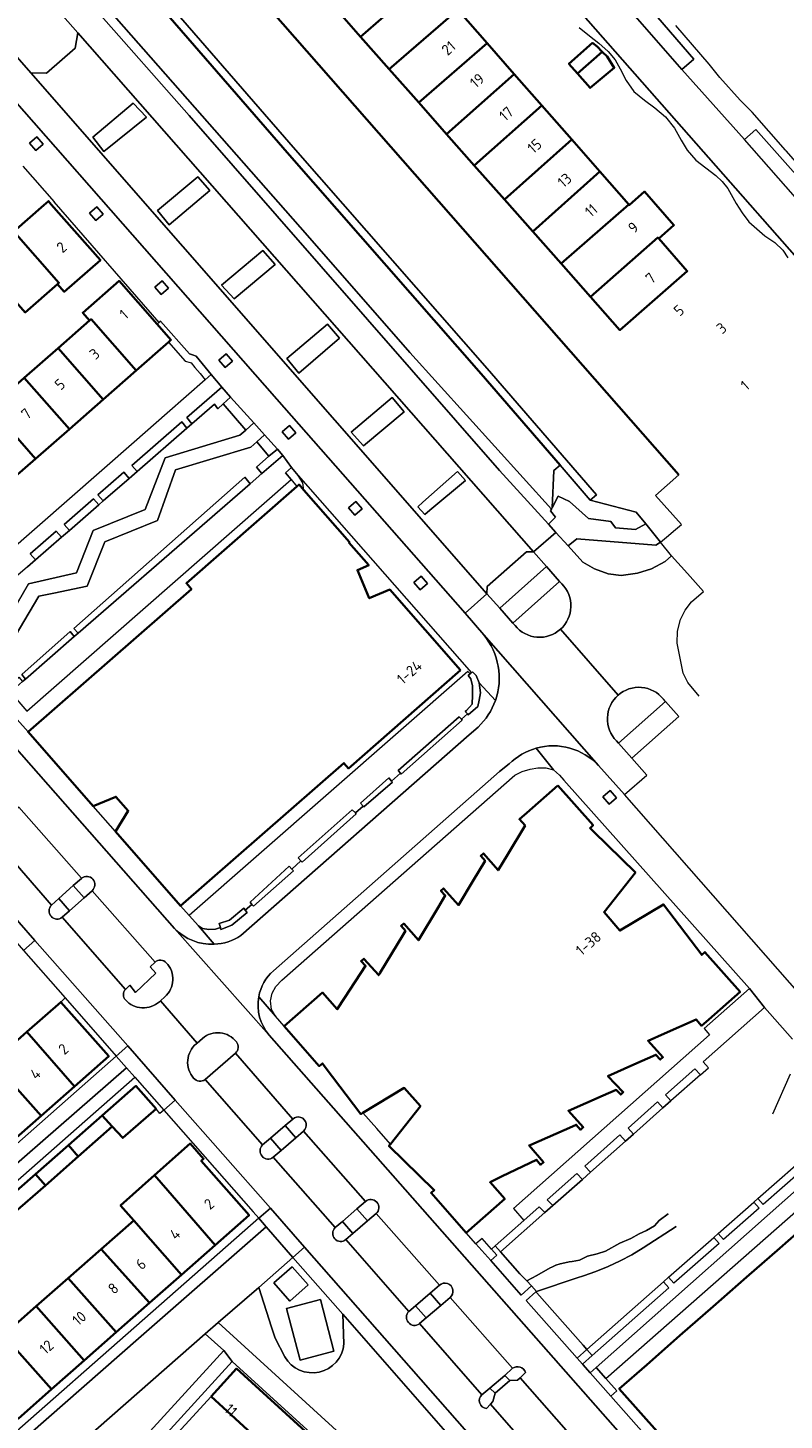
# Model space of a CAD drawing. Extents: x 150256 to 156914, y 461459 to 469481.
# Tile 491 of 656: x 155076 to 155170, y 466825 to 466998. Entities that reach past the tile are written whole.
import ezdxf
from ezdxf.enums import TextEntityAlignment as Align

# ---------------------------------------------------------------- set-up
doc = ezdxf.new("R2010")
doc.units = 0
doc.header["$LTSCALE"] = 0.75
for name, color, linetype, lineweight in [('B-RO-GK-BESCHOEIING-G', 251, 'GK-BESCHOEIING', 35), ('B-RO-GR-BEPLANTING_CULTUUR_BODEMBEDEKKER-GV', 251, 'CONTINUOUS', 18), ('B-RO-GR-BEPLANTING_CULTUUR_HEESTERS-GV', 251, 'CONTINUOUS', 18), ('B-RO-GR-GROENVOORZIENING-GV', 251, 'CONTINUOUS', 18), ('B-RO-GR-HAAG-GV', 251, 'CONTINUOUS', 13), ('B-RO-IE-TERREINAFSCHEIDING_KUNSTMATIG_HEKWERK-G', 251, 'IE-TERREINAFSCHEIDING-KUNSTMATIG', 18), ('B-RO-IE-TERREINAFSCHEIDING_KUNSTMATIG_MUUR-G', 251, 'IE-TERREINAFSCHEIDING-KUNSTMATIG-DICHT', 18), ('B-RO-OG-BEBOUWING-GV', 6, 'CONTINUOUS', 35), ('B-RO-OG-BEBOUWING-T18', 1, 'CONTINUOUS', 18), ('B-RO-OG-TERREIN_CULTUURSCHEIDING-GV', 251, 'CONTINUOUS', 18), ('B-RO-OG-TERREIN_ONBEGROEID-GV', 251, 'CONTINUOUS', 18), ('B-RO-OG-WATER_SLOOT-GV', 251, 'CONTINUOUS', 18), ('B-RO-OG-WEG-GV', 251, 'CONTINUOUS', 18), ('B-RO-VH-VERHARDING_ASFALT-GV', 251, 'CONTINUOUS', 18), ('B-RO-VH-VERHARDING_BETONSTRAATSTEEN-GV', 251, 'CONTINUOUS', 18), ('B-RO-VH-VERHARDING_HALFVERHARDING_GRIND-GV', 251, 'CONTINUOUS', 18), ('B-RO-VH-VERHARDING_TEGEL-GV', 251, 'CONTINUOUS', 18)]:
    doc.layers.add(name, color=color, linetype=linetype, lineweight=lineweight)
doc.styles.add('NLCS-ISO-M200-T18', font='NLCS-ISO.ttf', dxfattribs={"height": 360})
doc.linetypes.add('GK-BESCHOEIING', pattern='A,30,-5,[1,NLCS.SHX,S=1,R=0,X=0,Y=0],-5', length=40)
doc.linetypes.add('IE-TERREINAFSCHEIDING-KUNSTMATIG', pattern='A,4,[82,NLCS.SHX,S=0.75,R=90,X=0,Y=0],4,-2', length=10)
doc.linetypes.add('IE-TERREINAFSCHEIDING-KUNSTMATIG-DICHT', pattern='A,8,-1,[82,NLCS.SHX,S=0.75,R=90,X=0,Y=0],-1', length=10)

msp = doc.modelspace()

# ---------------------------------------------------------------- linework, layer by layer
at = {"layer": 'B-RO-GK-BESCHOEIING-G'}
for points in [[(155156.565, 466942.28), (155105.93, 467000), (155085.999, 467022.975), (155089.141, 467024.542)], [(155078.943, 467015.678), (155092.582, 467000), (155108.239, 466982.002), (155132.025, 466954.812), (155141.83, 466943.466)]]:
    msp.add_lwpolyline(points, dxfattribs=at)
at = {"layer": 'B-RO-GR-BEPLANTING_CULTUUR_BODEMBEDEKKER-GV'}
for points in [[(155082.399, 466892.135), (155082.391, 466892.129), (155081.391, 466891.233), (155082.727, 466889.71)], [(155080.935, 466888.114), (155079.602, 466889.632), (155078.682, 466888.807)], [(155082.727, 466889.71), (155083.713, 466890.59)], [(155080.019, 466887.298), (155080.935, 466888.114)], [(155091.536, 466881.704), (155090.924, 466881.122), (155091.651, 466880.333), (155089.121, 466877.964), (155088.417, 466878.842), (155087.873, 466878.335)], [(155092.196, 466876.918), (155092.745, 466877.415)], [(155092.073, 466876.807), (155092.196, 466876.918)], [(155097.434, 466872.242), (155096.767, 466871.668)], [(155096.767, 466871.668), (155096.673, 466871.587)], [(155097.759, 466867.134), (155101.516, 466870.417)], [(155108.644, 466862.219), (155107.693, 466861.404), (155109.008, 466859.883), (155109.977, 466860.721)], [(155106.222, 466857.476), (155107.191, 466858.314), (155105.87, 466859.843), (155104.889, 466859.004)], [(155117.668, 466851.988), (155116.618, 466851.077), (155117.932, 466849.556), (155118.997, 466850.477)], [(155115.251, 466847.237), (155116.116, 466847.986), (155114.805, 466849.504), (155113.917, 466848.735)], [(155126.843, 466841.569), (155125.716, 466840.599), (155127.037, 466839.071)], [(155127.037, 466839.071), (155128.172, 466840.045)], [(155124.37, 466836.783), (155124.394, 466836.8), (155125.217, 466837.507), (155123.896, 466839.034), (155123.069, 466838.323)], [(155135.934, 466831.249), (155134.96, 466830.376), (155135.609, 466829.756), (155136.541, 466829.787), (155136.864, 466830.086)], [(155136.864, 466830.086), (155137.558, 466830.726)], [(155133.181, 466826.785), (155133.478, 466827.121), (155133.77, 466828.166), (155133.098, 466828.775), (155132.112, 466827.961)], [(155132.69, 466826.253), (155133.181, 466826.785)]]:
    msp.add_lwpolyline(points, dxfattribs=at)
for points in [[(155083.713, 466890.59, 0.9916037), (155082.399, 466892.135)], [(155078.682, 466888.807, 0.955019), (155080.019, 466887.298)], [(155092.937, 466881.631, 0.4204255), (155091.536, 466881.704)], [(155092.745, 466877.415, 0.4326261), (155092.937, 466881.631)], [(155087.873, 466878.335, 0.3862707), (155087.855, 466877.025)], [(155087.855, 466877.025, 0.4144347), (155092.073, 466876.807)], [(155101.635, 466871.807, 0.4353631), (155097.434, 466872.242)], [(155096.673, 466871.587, 0.4230995), (155096.332, 466867.316)], [(155101.516, 466870.417, 0.4208583), (155101.635, 466871.807)], [(155096.332, 466867.316, 0.4205044), (155097.759, 466867.134)], [(155109.977, 466860.721, 1.0141225), (155108.644, 466862.219)], [(155104.889, 466859.004, 0.957365), (155106.222, 466857.476)], [(155118.997, 466850.477, 0.9894349), (155117.668, 466851.988)], [(155113.917, 466848.735, 0.973172), (155115.251, 466847.237)], [(155128.172, 466840.045, 1.0308444), (155126.843, 466841.569)], [(155123.069, 466838.323, 0.9408698), (155124.37, 466836.783)], [(155137.558, 466830.726, 0.5091771), (155135.934, 466831.249)], [(155132.112, 466827.961, 0.6380198), (155132.69, 466826.253)]]:
    msp.add_lwpolyline(points, format="xyb", dxfattribs=at)
at = {"layer": 'B-RO-GR-BEPLANTING_CULTUUR_HEESTERS-GV'}
for points in [[(155100.927, 466951.938), (155100.001, 466951.083), (155102.796, 466947.838), (155103.796, 466948.734)], [(155106.726, 466945.462), (155105.14, 466947.233), (155104.181, 466946.374), (155105.654, 466944.594)], [(155096.923, 466886.243), (155097.425, 466885.919), (155098.229, 466885.789), (155099.058, 466885.829), (155099.657, 466886.011), (155099.519, 466886.522), (155100.773, 466886.921), (155102.561, 466888.431), (155102.751, 466888.18), (155103.566, 466888.899), (155103.338, 466889.172), (155108.215, 466893.64), (155108.532, 466893.29), (155109.664, 466894.291), (155109.323, 466894.672), (155116.02, 466900.657), (155116.418, 466900.26), (155117.389, 466901.119), (155117.046, 466901.484), (155120.578, 466904.613), (155120.895, 466904.218), (155122.012, 466905.206), (155121.748, 466905.53), (155129.308, 466912.199), (155129.578, 466911.894), (155130.327, 466912.556), (155130.058, 466912.861), (155130.213, 466912.997), (155130.925, 466913.795), (155130.954, 466914.878), (155130.954, 466916.046), (155130.754, 466916.93), (155130.412, 466917.329), (155130.651, 466917.524), (155130.39, 466917.845), (155095.764, 466887.533)], [(155146.327, 466831.336), (155147.513, 466829.994), (155176.586, 466855.555), (155176.217, 466855.7), (155174.489, 466856.38)], [(155133.305, 466846.056), (155133.965, 466845.299), (155133.219, 466844.644), (155137.022, 466840.345), (155138.292, 466841.515), (155137.688, 466842.121), (155136.856, 466842.995), (155134.439, 466845.725), (155133.777, 466846.474)], [(155138.831, 466840.759), (155137.616, 466839.673), (155143.941, 466832.522), (155145.163, 466833.601), (155144.701, 466834.123), (155138.947, 466840.628)]]:
    msp.add_lwpolyline(points, close=True, dxfattribs=at)
at = {"layer": 'B-RO-GR-GROENVOORZIENING-GV'}
for points in [[(155076.738, 466982.564), (155077.643, 466983.351), (155076.855, 466984.257), (155075.95, 466983.469)], [(155084.203, 466973.889), (155085.109, 466974.677), (155084.321, 466975.582), (155083.416, 466974.795)], [(155092.3, 466964.693), (155093.205, 466965.48), (155092.417, 466966.385), (155091.512, 466965.598)], [(155097.778, 466954.084), (155098.529, 466954.742), (155096.633, 466957.026), (155096.206, 466957.199), (155095.801, 466957.295), (155092.218, 466961.379), (155092.012, 466961.199), (155091.787, 466961.003), (155093.517, 466959.033), (155093.193, 466958.747), (155095.26, 466956.396), (155095.901, 466956.244), (155096.024, 466956.194), (155096.493, 466955.629), (155097.138, 466954.853)], [(155100.235, 466955.602), (155101.14, 466956.39), (155100.352, 466957.295), (155099.447, 466956.508)], [(155100.001, 466951.083), (155100.927, 466951.938), (155099.829, 466953.164), (155095.484, 466949.384), (155096.106, 466948.599), (155098.915, 466951.044), (155099.354, 466950.485)], [(155095.505, 466948.076), (155094.879, 466948.858), (155088.652, 466943.44), (155089.31, 466942.688)], [(155108.107, 466946.693), (155109.012, 466947.481), (155108.224, 466948.386), (155107.319, 466947.598)], [(155105.654, 466944.594), (155104.125, 466943.242), (155104.794, 466942.434), (155107.388, 466944.69), (155106.726, 466945.462)], [(155110.031, 466940.362), (155109.884, 466941.275), (155109.324, 466942.189), (155108.501, 466943.181), (155107.73, 466942.506), (155108.459, 466941.673), (155109.149, 466940.815), (155109.424, 466941.056)], [(155081.974, 466922.581), (155103.338, 466941.166), (155102.699, 466941.982), (155081.439, 466923.191)], [(155085.104, 466939.028), (155088.33, 466941.834), (155087.671, 466942.587), (155084.445, 466939.78)], [(155142.824, 466933.465), (155143.919, 466934.327), (155153.712, 466933.536), (155154.304, 466933.914), (155152.479, 466936.173), (155151.204, 466935.494), (155148.734, 466935.692), (155148.159, 466936.473), (155145.364, 466936.858), (155143.016, 466938.955), (155141.6, 466939.623), (155140.857, 466938.19), (155140.77, 466938.023), (155140.656, 466937.802), (155141.272, 466937.016), (155140.394, 466936.134), (155141.322, 466935.115)], [(155080.897, 466935.368), (155084.552, 466938.547), (155083.886, 466939.294), (155080.238, 466936.12)], [(155116.347, 466937.267), (155117.252, 466938.055), (155116.464, 466938.96), (155115.559, 466938.172)], [(155076.692, 466931.71), (155079.916, 466934.515), (155079.258, 466935.267), (155076.034, 466932.462)], [(155124.473, 466927.988), (155125.378, 466928.776), (155124.59, 466929.681), (155123.685, 466928.894)], [(155081.505, 466922.173), (155080.992, 466922.796), (155074.978, 466917.48), (155075.444, 466916.9)], [(155131.78, 466916.417), (155131.41, 466917.329), (155130.966, 466917.781), (155130.836, 466917.674), (155130.651, 466917.524), (155130.412, 466917.329), (155130.754, 466916.93), (155130.954, 466916.046), (155130.954, 466914.878), (155130.925, 466913.795), (155130.213, 466912.997), (155130.058, 466912.861), (155130.327, 466912.556), (155130.432, 466912.438), (155131.623, 466913.493), (155131.809, 466914.28), (155131.951, 466915.192)], [(155129.578, 466911.894), (155129.308, 466912.199), (155121.748, 466905.53), (155122.012, 466905.206), (155122.118, 466905.075), (155129.684, 466911.775)], [(155120.895, 466904.218), (155120.578, 466904.613), (155117.046, 466901.484), (155117.389, 466901.119), (155117.474, 466901.028), (155121.008, 466904.077)], [(155147.92, 466901.356), (155148.825, 466902.143), (155148.037, 466903.049), (155147.132, 466902.261)], [(155109.807, 466894.131), (155116.517, 466900.161), (155116.418, 466900.26), (155116.02, 466900.657), (155109.323, 466894.672), (155109.664, 466894.291)], [(155108.532, 466893.29), (155108.215, 466893.64), (155103.338, 466889.172), (155103.566, 466888.899), (155103.766, 466888.659), (155108.725, 466893.076)], [(155099.657, 466886.011), (155099.663, 466885.99), (155099.719, 466885.781), (155101.058, 466886.322), (155102.968, 466887.89), (155102.751, 466888.18), (155102.561, 466888.431), (155100.773, 466886.921), (155099.519, 466886.522)], [(155145.598, 466855.611), (155149.944, 466859.461), (155149.249, 466860.246), (155144.911, 466856.349)], [(155140.923, 466851.469), (155144.602, 466854.729), (155143.915, 466855.467), (155140.238, 466852.205)], [(155133.777, 466846.474), (155134.439, 466845.725), (155139.945, 466850.603), (155139.26, 466851.33), (155137.341, 466849.63)], [(155133.219, 466844.644), (155133.965, 466845.299), (155133.305, 466846.056), (155132.142, 466847.371), (155131.391, 466846.711)], [(155145.826, 466832.853), (155155.343, 466841.257), (155154.673, 466842), (155145.163, 466833.601)], [(155145.826, 466832.853), (155145.163, 466833.601), (155143.941, 466832.522), (155144.604, 466831.773)], [(155148.142, 466827.774), (155148.889, 466828.438), (155147.513, 466829.994), (155146.327, 466831.336), (155145.579, 466830.671)]]:
    msp.add_lwpolyline(points, close=True, dxfattribs=at)
at = {"layer": 'B-RO-GR-HAAG-GV'}
for points in [[(155097.778, 466954.084), (155098.529, 466954.742), (155096.633, 466957.026), (155096.206, 466957.199), (155095.801, 466957.295), (155092.218, 466961.379), (155092.012, 466961.199), (155091.787, 466961.003), (155093.517, 466959.033), (155093.193, 466958.747), (155095.26, 466956.396), (155095.901, 466956.244), (155096.024, 466956.194), (155096.493, 466955.629), (155097.138, 466954.853)], [(155099.829, 466953.164), (155095.484, 466949.384), (155096.106, 466948.599), (155098.915, 466951.044), (155099.354, 466950.485), (155100.001, 466951.083), (155100.927, 466951.938)], [(155095.505, 466948.076), (155094.879, 466948.858), (155088.652, 466943.44), (155089.31, 466942.688)], [(155106.726, 466945.462), (155105.654, 466944.594), (155104.125, 466943.242), (155104.794, 466942.434), (155107.388, 466944.69)], [(155108.501, 466943.181), (155107.73, 466942.506), (155108.459, 466941.673), (155109.149, 466940.815), (155109.424, 466941.056), (155110.031, 466940.362), (155109.884, 466941.275), (155109.324, 466942.189)], [(155103.338, 466941.166), (155102.699, 466941.982), (155081.439, 466923.191), (155081.974, 466922.581)], [(155088.33, 466941.834), (155087.671, 466942.587), (155084.445, 466939.78), (155085.104, 466939.028)], [(155080.897, 466935.368), (155084.552, 466938.547), (155083.886, 466939.294), (155080.238, 466936.12)], [(155079.916, 466934.515), (155079.258, 466935.267), (155076.034, 466932.462), (155076.692, 466931.71)], [(155075.444, 466916.9), (155081.505, 466922.173), (155080.992, 466922.796), (155074.978, 466917.48)], [(155130.836, 466917.674), (155130.651, 466917.524), (155130.412, 466917.329), (155130.754, 466916.93), (155130.954, 466916.046), (155130.954, 466914.878), (155130.925, 466913.795), (155130.213, 466912.997), (155130.058, 466912.861), (155130.327, 466912.556), (155130.432, 466912.438), (155131.623, 466913.493), (155131.809, 466914.28), (155131.951, 466915.192), (155131.78, 466916.417), (155131.41, 466917.329), (155130.966, 466917.781)], [(155122.012, 466905.206), (155122.118, 466905.075), (155129.684, 466911.775), (155129.578, 466911.894), (155129.308, 466912.199), (155121.748, 466905.53)], [(155117.389, 466901.119), (155117.474, 466901.028), (155121.008, 466904.077), (155120.895, 466904.218), (155120.578, 466904.613), (155117.046, 466901.484)], [(155109.664, 466894.291), (155109.807, 466894.131), (155116.517, 466900.161), (155116.418, 466900.26), (155116.02, 466900.657), (155109.323, 466894.672)], [(155103.566, 466888.899), (155103.766, 466888.659), (155108.725, 466893.076), (155108.532, 466893.29), (155108.215, 466893.64), (155103.338, 466889.172)], [(155102.751, 466888.18), (155102.561, 466888.431), (155100.773, 466886.921), (155099.519, 466886.522), (155099.657, 466886.011), (155099.663, 466885.99), (155099.719, 466885.781), (155101.058, 466886.322), (155102.968, 466887.89)], [(155149.944, 466859.461), (155149.249, 466860.246), (155144.911, 466856.349), (155145.598, 466855.611)], [(155144.602, 466854.729), (155143.915, 466855.467), (155140.238, 466852.205), (155140.923, 466851.469)], [(155139.945, 466850.603), (155139.26, 466851.33), (155137.341, 466849.63), (155133.777, 466846.474), (155134.439, 466845.725)], [(155133.305, 466846.056), (155132.142, 466847.371), (155131.391, 466846.711), (155133.219, 466844.644), (155133.965, 466845.299)], [(155145.826, 466832.853), (155155.343, 466841.257), (155154.673, 466842), (155145.163, 466833.601)], [(155145.826, 466832.853), (155145.163, 466833.601), (155143.941, 466832.522), (155144.604, 466831.773)], [(155147.513, 466829.994), (155146.327, 466831.336), (155145.579, 466830.671), (155148.142, 466827.774), (155148.889, 466828.438)]]:
    msp.add_lwpolyline(points, close=True, dxfattribs=at)
at = {"layer": 'B-RO-IE-TERREINAFSCHEIDING_KUNSTMATIG_HEKWERK-G'}
for points in [[(155100.001, 466951.083), (155102.796, 466947.838)], [(155105.654, 466944.594), (155104.181, 466946.374)], [(155092.147, 466862.917), (155091.662, 466863.483)], [(155088.364, 466816.671), (155098.497, 466827.75)]]:
    msp.add_lwpolyline(points, dxfattribs=at)
at = {"layer": 'B-RO-IE-TERREINAFSCHEIDING_KUNSTMATIG_MUUR-G'}
for points in [[(155079.835, 466876.767), (155080.369, 466877.272)], [(155092.624, 466863.326), (155092.147, 466862.917)]]:
    msp.add_lwpolyline(points, dxfattribs=at)
at = {"layer": 'B-RO-OG-BEBOUWING-GV'}
for points in [[(155122.009, 467008.118), (155113.498, 467000.745), (155114.151, 467000), (155117.054, 466996.715), (155120.855, 467000), (155125.576, 467004.081)], [(155120.623, 466992.675), (155129.127, 467000.062), (155125.576, 467004.081), (155120.855, 467000), (155117.054, 466996.715)], [(155124.282, 466988.534), (155132.783, 466995.898), (155129.182, 467000), (155129.127, 467000.062), (155120.623, 466992.675)], [(155124.282, 466988.534), (155127.74, 466984.62), (155136.148, 466992.065), (155132.783, 466995.898)], [(155147.08, 466994.852), (155146.457, 466995.48), (155145.868, 466995.946), (155142.925, 466993.356), (155144.007, 466992.123)], [(155144.007, 466992.123), (155145.565, 466990.347), (155148.559, 466992.863), (155147.696, 466994.232), (155147.08, 466994.852)], [(155131.179, 466980.728), (155139.563, 466988.175), (155136.148, 466992.065), (155127.74, 466984.62)], [(155139.563, 466988.175), (155131.179, 466980.728), (155134.938, 466976.474), (155143.288, 466983.931)], [(155143.288, 466983.931), (155134.938, 466976.474), (155138.46, 466972.488), (155146.786, 466979.946)], [(155146.786, 466979.946), (155138.46, 466972.488), (155141.96, 466968.527), (155150.382, 466975.849)], [(155077.732, 466975.776), (155074.004, 466972.497), (155079.598, 466966.137), (155079.421, 466965.982), (155080.269, 466965.019), (155084.753, 466968.946), (155078.658, 466975.876), (155078.303, 466976.279)], [(155154.095, 466971.62), (155155.978, 466973.314), (155152.33, 466977.477), (155150.427, 466975.798), (155150.382, 466975.849), (155141.96, 466968.527), (155145.613, 466964.392), (155153.974, 466971.758)], [(155074.004, 466972.497), (155069.817, 466968.814), (155075.411, 466962.455), (155079.421, 466965.982), (155079.598, 466966.137)], [(155154.095, 466971.62), (155153.974, 466971.758), (155145.613, 466964.392), (155149.265, 466960.259), (155157.629, 466967.593)], [(155093.193, 466958.747), (155093.517, 466959.033), (155091.787, 466961.003), (155087.078, 466966.367), (155082.571, 466962.41), (155083.416, 466961.448), (155083.603, 466961.612), (155089.198, 466955.24)], [(155085.088, 466951.632), (155089.198, 466955.24), (155083.603, 466961.612), (155083.416, 466961.448), (155079.493, 466958.004)], [(155085.088, 466951.632), (155079.493, 466958.004), (155075.303, 466954.325), (155080.898, 466947.953)], [(155071.113, 466950.646), (155076.708, 466944.274), (155080.898, 466947.953), (155075.303, 466954.325)], [(155076.708, 466944.274), (155071.113, 466950.646), (155066.923, 466946.967), (155072.518, 466940.595)], [(155129.459, 466917.985), (155120.68, 466928.003), (155118.141, 466926.936), (155116.669, 466930.438), (155118.086, 466931.033), (155115.605, 466933.868), (155115.668, 466933.923), (155110.031, 466940.362), (155109.424, 466941.056), (155109.149, 466940.815), (155095.425, 466928.801), (155096.054, 466928.083), (155075.779, 466910.335), (155083.864, 466901.099), (155083.875, 466901.104), (155086.675, 466902.281), (155088.206, 466900.533), (155086.616, 466897.955), (155094.708, 466888.71), (155114.987, 466906.461), (155115.567, 466905.799)], [(155141.576, 466903.676), (155137.699, 466900.274), (155136.793, 466899.479), (155137.485, 466898.69), (155135.294, 466895.059), (155134.134, 466893.137), (155132.323, 466895.22), (155131.987, 466894.928), (155132.518, 466894.317), (155130.99, 466891.776), (155129.208, 466888.812), (155127.374, 466890.875), (155127.049, 466890.586), (155127.587, 466889.981), (155126.688, 466888.49), (155124.245, 466884.437), (155122.421, 466886.508), (155122.085, 466886.212), (155122.621, 466885.604), (155122.384, 466885.209), (155119.466, 466880.35), (155119.312, 466880.093), (155117.47, 466882.148), (155117.133, 466881.846), (155117.674, 466881.243), (155115.124, 466877.337), (155114.168, 466875.874), (155112.345, 466877.947), (155107.577, 466873.754), (155111.94, 466868.808), (155112.331, 466869.136), (155112.675, 466868.683), (155117.108, 466862.847), (155117.356, 466862.997), (155122.477, 466866.096), (155124.502, 466863.843), (155120.763, 466859.119), (155120.584, 466858.892), (155126.21, 466853.398), (155125.817, 466853.042), (155130.176, 466848.084), (155134.962, 466852.303), (155133.137, 466854.373), (155134.664, 466855.112), (155138.899, 466857.16), (155139.425, 466856.544), (155139.783, 466856.85), (155137.99, 466858.948), (155138.201, 466859.04), (155143.397, 466861.309), (155143.845, 466861.505), (155144.386, 466860.902), (155144.714, 466861.196), (155142.872, 466863.251), (155147.208, 466865.151), (155148.809, 466865.853), (155149.368, 466865.266), (155149.683, 466865.566), (155147.78, 466867.565), (155151.016, 466868.999), (155153.739, 466870.206), (155154.281, 466869.604), (155154.603, 466869.894), (155152.756, 466871.945), (155154.812, 466872.859), (155158.718, 466874.595), (155159.414, 466873.809), (155160.29, 466874.581), (155164.193, 466878.022), (155159.824, 466882.972), (155159.421, 466882.627), (155154.68, 466888.9), (155149.274, 466885.637), (155147.295, 466887.93), (155151.194, 466892.847), (155145.981, 466897.963), (155145.558, 466898.378), (155145.932, 466898.725)], [(155081.537, 466866.275), (155085.784, 466870.017), (155079.835, 466876.767), (155075.621, 466873.052)], [(155071.4, 466869.332), (155077.395, 466862.625), (155081.537, 466866.275), (155075.621, 466873.052)], [(155077.395, 466862.625), (155071.4, 466869.332), (155067.315, 466865.732), (155073.282, 466859)], [(155084.979, 466862.65), (155086.226, 466861.293), (155087.527, 466859.875), (155091.662, 466863.483), (155089.172, 466866.337)], [(155080.779, 466858.959), (155082.002, 466857.578), (155086.226, 466861.293), (155084.979, 466862.65)], [(155082.002, 466857.578), (155080.779, 466858.959), (155076.683, 466855.358), (155077.916, 466853.985)], [(155099.009, 466846.557), (155103.223, 466850.271), (155097.275, 466857.021), (155097.57, 466857.282), (155095.889, 466859.169), (155091.474, 466855.234), (155093.112, 466853.348)], [(155076.683, 466855.358), (155072.632, 466851.796), (155073.858, 466850.417), (155077.916, 466853.985)], [(155099.009, 466846.557), (155093.112, 466853.348), (155091.474, 466855.234), (155087.255, 466851.474), (155088.885, 466849.623), (155094.83, 466842.874)], [(155088.885, 466849.623), (155084.859, 466846.074), (155090.85, 466839.367), (155094.83, 466842.874)], [(155080.764, 466842.464), (155086.72, 466835.727), (155090.85, 466839.367), (155084.859, 466846.074)], [(155080.764, 466842.464), (155076.781, 466838.953), (155082.754, 466832.232), (155086.72, 466835.727)], [(155082.754, 466832.232), (155076.781, 466838.953), (155072.73, 466835.382), (155078.682, 466828.644)], [(155072.73, 466835.382), (155068.56, 466831.706), (155074.535, 466824.989), (155078.682, 466828.644)], [(155098.497, 466827.75), (155104.53, 466822.222), (155099.399, 466816.595), (155102.432, 466813.847), (155110.671, 466822.977), (155101.674, 466831.218)]]:
    msp.add_lwpolyline(points, close=True, dxfattribs=at)
msp.add_lwpolyline([(155173.262, 466849.822), (155169.128, 466846.195), (155164.995, 466842.568), (155160.861, 466838.941), (155156.727, 466835.315), (155152.593, 466831.688), (155149.192, 466828.704), (155154.22, 466823.017), (155154.3, 466823.091), (155155.021, 466822.252)], dxfattribs=at)
at = {"layer": 'B-RO-OG-TERREIN_CULTUURSCHEIDING-GV'}
for points in [[(155051.981, 467019.662), (155069.273, 467000), (155076.103, 466992.235), (155078.044, 466992.184), (155081.625, 466995.276), (155081.939, 466997.186), (155079.447, 467000), (155057.213, 467025.11), (155056.293, 467024.28), (155052.879, 467020.296)], [(155140.77, 466938.023), (155123.176, 466957.463), (155110.466, 466971.995), (155085.856, 467000), (155079.597, 467007.147), (155078.657, 467006.319), (155084.226, 467000), (155095.759, 466986.914), (155134.315, 466942.81), (155140.394, 466936.134), (155141.272, 466937.016), (155140.656, 466937.802)], [(155088.836, 466988.46), (155083.796, 466984.227), (155085.194, 466982.433), (155090.467, 466986.729)], [(155098.338, 466977.601), (155096.837, 466979.32), (155091.827, 466975.128), (155093.299, 466973.343)], [(155106.441, 466968.413), (155104.936, 466970.164), (155099.777, 466965.852), (155101.37, 466964.133)], [(155112.942, 466961.011), (155107.904, 466956.726), (155109.409, 466954.908), (155114.427, 466959.244)], [(155120.978, 466951.868), (155115.906, 466947.554), (155117.432, 466945.88), (155122.478, 466950.086)], [(155089.31, 466942.688), (155088.33, 466941.834), (155085.104, 466939.028), (155084.552, 466938.547), (155080.897, 466935.368), (155079.916, 466934.515), (155076.692, 466931.71), (155075.712, 466930.857), (155072.488, 466928.052), (155071.803, 466927.456), (155066.395, 466922.751), (155070.018, 466918.759), (155075.806, 466928.736), (155081.788, 466930.078), (155083.849, 466935.35), (155090.313, 466937.953), (155092.798, 466944.402), (155102.089, 466947.205), (155102.796, 466947.838), (155100.001, 466951.083), (155099.354, 466950.485), (155098.915, 466951.044), (155096.106, 466948.599), (155095.505, 466948.076)], [(155081.505, 466922.173), (155081.974, 466922.581), (155081.439, 466923.191), (155102.699, 466941.982), (155103.338, 466941.166), (155104.794, 466942.434), (155104.125, 466943.242), (155105.654, 466944.594), (155104.181, 466946.374), (155103.432, 466945.704), (155094.091, 466942.877), (155091.829, 466936.579), (155085.293, 466933.931), (155083.118, 466928.423), (155078.98, 466927.583), (155077.118, 466927.205), (155074.697, 466923.13), (155071.261, 466917.347), (155072.801, 466915.556), (155074.606, 466917.151), (155075.073, 466916.577), (155075.444, 466916.9), (155074.978, 466917.48), (155080.992, 466922.796)], [(155124.165, 466938.301), (155125.025, 466937.331), (155125.669, 466937.867), (155130.1, 466941.548), (155129.082, 466942.669), (155124.81, 466938.874)], [(155082.597, 466814.34), (155100.068, 466833.467), (155097.784, 466835.539), (155079.421, 466819.413), (155082.464, 466815.989), (155081.653, 466815.205)]]:
    msp.add_lwpolyline(points, close=True, dxfattribs=at)
for points in [[(155159.257, 466867.712), (155155.605, 466864.477), (155154.613, 466863.598), (155150.948, 466860.351), (155149.944, 466859.461), (155145.598, 466855.611), (155144.602, 466854.729), (155140.923, 466851.469), (155139.945, 466850.603), (155134.439, 466845.725), (155136.856, 466842.995), (155137.688, 466842.121), (155138.94, 466842.79), (155140.626, 466843.743), (155140.798, 466843.826), (155141.323, 466844.048), (155141.864, 466844.229), (155142.417, 466844.369), (155142.979, 466844.467), (155143.358, 466844.509), (155144.239, 466844.685), (155145.229, 466845.196), (155146.432, 466845.485), (155147.478, 466845.805), (155149.269, 466846.797), (155150.622, 466847.377), (155151.639, 466847.973), (155152.55, 466848.374), (155153.547, 466848.943), (155154.146, 466849.599), (155155.264, 466850.431)], [(155170.4, 466867.809), (155168.206, 466862.825)], [(155156.264, 466848.872), (155152.158, 466846.207), (155150.746, 466845.367), (155149.294, 466844.597), (155147.807, 466843.899), (155146.288, 466843.274), (155144.74, 466842.723), (155143.956, 466842.476), (155138.894, 466840.815), (155138.831, 466840.759), (155138.947, 466840.628), (155144.701, 466834.123), (155145.163, 466833.601), (155154.673, 466842), (155155.307, 466842.56), (155160.928, 466847.524), (155161.475, 466848.007), (155165.895, 466851.911), (155166.392, 466852.35), (155171.099, 466856.506)], [(155107.657, 466832.681), (155106.461, 466835.009), (155106.011, 466836.352), (155104.412, 466841.307), (155099.373, 466836.959)], [(155099.373, 466836.959), (155122.091, 466816.187), (155128.175, 466822.744), (155114.861, 466837.958), (155114.998, 466834.278)]]:
    msp.add_lwpolyline(points, dxfattribs=at)
msp.add_lwpolyline([(155114.998, 466834.278, -0.7352116), (155107.657, 466832.681)], format="xyb", dxfattribs=at)
at = {"layer": 'B-RO-OG-TERREIN_ONBEGROEID-GV'}
msp.add_lwpolyline([(155112.07, 466839.786), (155107.858, 466838.671), (155109.553, 466832.256), (155113.742, 466833.368)], close=True, dxfattribs=at)
at = {"layer": 'B-RO-OG-WATER_SLOOT-GV'}
for points in [[(155141.83, 466943.466), (155132.025, 466954.812), (155108.239, 466982.002), (155092.582, 467000), (155078.943, 467015.678), (155078.869, 467011.687), (155081.429, 467008.762), (155079.597, 467007.147), (155085.856, 467000), (155110.466, 466971.995), (155123.176, 466957.463), (155140.77, 466938.023), (155140.857, 466938.19), (155141.073, 466942.812)], [(155141.83, 466943.466), (155145.587, 466939.119), (155146.344, 466939.773), (155132.782, 466955.466), (155108.992, 466982.66), (155093.336, 467000.656), (155079.697, 467016.334), (155078.943, 467015.678), (155092.582, 467000), (155108.239, 466982.002), (155132.025, 466954.812)], [(155145.587, 466939.119), (155141.83, 466943.466), (155141.073, 466942.812), (155140.857, 466938.19), (155141.6, 466939.623), (155143.016, 466938.955), (155145.364, 466936.858), (155148.159, 466936.473), (155148.734, 466935.692), (155151.204, 466935.494), (155152.479, 466936.173), (155151.285, 466937.65)]]:
    msp.add_lwpolyline(points, close=True, dxfattribs=at)
msp.add_lwpolyline([(155093.336, 467000.656), (155108.992, 466982.66), (155132.782, 466955.466), (155146.344, 466939.773), (155145.587, 466939.119), (155151.285, 466937.65), (155152.479, 466936.173), (155154.304, 466933.914), (155155.036, 466934.526), (155156.187, 466935.488), (155156.919, 466936.1), (155153.675, 466939.724), (155156.565, 466942.28), (155105.93, 467000)], dxfattribs=at)
at = {"layer": 'B-RO-OG-WEG-GV'}
msp.add_lwpolyline([(155138.554, 466932.691), (155137.662, 466932.724), (155132.788, 466928.378), (155132.733, 466927.49), (155134.339, 466925.717), (155140.14, 466930.872)], close=True, dxfattribs=at)
for points in [[(155142.052, 466928.726), (155141.785, 466929.032), (155135.987, 466923.839), (155136.254, 466923.539)], [(155148.832, 466909.227), (155149.094, 466908.942), (155154.927, 466914.104), (155154.671, 466914.409)]]:
    msp.add_lwpolyline(points, dxfattribs=at)
for points in [[(155141.885, 466923.079, 0.4294383), (155142.052, 466928.726)], [(155136.254, 466923.539, 0.429401), (155141.885, 466923.079)], [(155154.671, 466914.409, 0.4284435), (155149.032, 466914.883)], [(155149.032, 466914.883, 0.4285732), (155148.832, 466909.227)]]:
    msp.add_lwpolyline(points, format="xyb", dxfattribs=at)
at = {"layer": 'B-RO-VH-VERHARDING_ASFALT-GV'}
for points in [[(155059.528, 467028.074), (155057.213, 467025.11), (155079.447, 467000), (155081.939, 466997.186), (155138.554, 466932.691), (155141.322, 466935.115), (155140.394, 466936.134), (155134.315, 466942.81), (155095.759, 466986.914), (155084.226, 467000), (155078.657, 467006.319)], [(155076.103, 466992.235), (155069.273, 467000), (155051.981, 467019.662), (155049.677, 467016.614), (155064.301, 467000), (155073.779, 466989.105), (155106.656, 466951.664), (155130.035, 466925.097), (155132.733, 466927.49)]]:
    msp.add_lwpolyline(points, close=True, dxfattribs=at)
at = {"layer": 'B-RO-VH-VERHARDING_BETONSTRAATSTEEN-GV'}
for points in [[(155117.746, 467037.554), (155111.545, 467047.071), (155106.58, 467043.835), (155111.63, 467036.089), (155111.768, 467036.207), (155112.095, 467036.492), (155177.049, 466962.636), (155182.785, 466967.701), (155180.447, 466965.994), (155179.217, 466967.456), (155164.738, 466983.92), (155156.967, 466992.637), (155142.198, 467009.584), (155134.564, 467018.272), (155120.172, 467034.43), (155118.294, 467036.698)], [(155156.967, 466992.637), (155158.439, 466993.935), (155153.204, 467000), (155143.776, 467010.922), (155142.198, 467009.584)], [(155081.939, 466997.186), (155081.625, 466995.276), (155078.044, 466992.184), (155076.103, 466992.235), (155132.733, 466927.49), (155132.788, 466928.378), (155137.662, 466932.724), (155138.554, 466932.691)], [(155088.836, 466988.46), (155090.467, 466986.729), (155085.194, 466982.433), (155083.796, 466984.227)], [(155098.338, 466977.601), (155093.299, 466973.343), (155091.827, 466975.128), (155096.837, 466979.32)], [(155106.441, 466968.413), (155101.37, 466964.133), (155099.777, 466965.852), (155104.936, 466970.164)], [(155112.942, 466961.011), (155114.427, 466959.244), (155109.409, 466954.908), (155107.904, 466956.726)], [(155120.978, 466951.868), (155122.478, 466950.086), (155117.432, 466945.88), (155115.906, 466947.554)], [(155124.165, 466938.301), (155124.81, 466938.874), (155129.082, 466942.669), (155130.1, 466941.548), (155125.669, 466937.867), (155125.025, 466937.331)], [(155082.399, 466892.135), (155074.628, 466900.972), (155073.648, 466900.102), (155071.854, 466898.508), (155070.93, 466897.687), (155078.682, 466888.807), (155079.602, 466889.632), (155081.391, 466891.233), (155082.391, 466892.129)], [(155087.873, 466878.335), (155088.417, 466878.842), (155089.121, 466877.964), (155091.651, 466880.333), (155090.924, 466881.122), (155091.536, 466881.704), (155083.713, 466890.59), (155082.727, 466889.71), (155080.935, 466888.114), (155080.019, 466887.298)], [(155107.693, 466861.404), (155108.644, 466862.219), (155101.516, 466870.417), (155097.759, 466867.134), (155104.889, 466859.004), (155105.87, 466859.843)], [(155116.618, 466851.077), (155117.668, 466851.988), (155109.977, 466860.721), (155109.008, 466859.883), (155107.191, 466858.314), (155106.222, 466857.476), (155113.917, 466848.735), (155114.805, 466849.504)], [(155053.141, 466807.598), (155054.291, 466806.298), (155055.377, 466805.071), (155089.49, 466834.936), (155105.323, 466848.834), (155104.433, 466849.888), (155058.466, 466809.471), (155057.061, 466811.066)], [(155115.251, 466847.237), (155123.069, 466838.323), (155123.896, 466839.034), (155125.716, 466840.599), (155126.843, 466841.569), (155118.997, 466850.477), (155117.932, 466849.556), (155116.116, 466847.986)], [(155023.131, 466776.718), (154994.704, 466751.671), (154996.088, 466747.857), (155025.696, 466774.02), (155026.504, 466774.735), (155027.454, 466773.656), (155031.398, 466777.157), (155035.487, 466780.786), (155035.304, 466780.99), (155079.358, 466819.358), (155079.421, 466819.413), (155097.784, 466835.539), (155099.373, 466836.959), (155104.412, 466841.307), (155108.64, 466845.037), (155105.323, 466848.834), (155089.49, 466834.936), (155055.377, 466805.071), (155054.291, 466806.298), (155049.789, 466802.295), (155050.827, 466801.12)], [(155108.275, 466839.603), (155106.296, 466841.858), (155108.56, 466843.856), (155110.544, 466841.607)], [(155112.07, 466839.786), (155113.742, 466833.368), (155109.553, 466832.256), (155107.858, 466838.671)], [(155128.172, 466840.045), (155127.037, 466839.071), (155125.217, 466837.507), (155124.394, 466836.8), (155132.112, 466827.961), (155133.098, 466828.775), (155134.96, 466830.376), (155135.934, 466831.249)], [(155133.77, 466828.166), (155133.478, 466827.121), (155133.181, 466826.785), (155141.222, 466817.586), (155142.048, 466818.297), (155143.867, 466819.862), (155144.987, 466820.826), (155136.864, 466830.086), (155136.541, 466829.787), (155135.609, 466829.756)]]:
    msp.add_lwpolyline(points, close=True, dxfattribs=at)
for points in [[(155177.049, 466962.636), (155112.095, 467036.492)], [(155153.204, 467000), (155158.439, 466993.935), (155156.967, 466992.637), (155164.738, 466983.92), (155166.156, 466985.201), (155180.708, 466968.793), (155179.217, 466967.456), (155180.447, 466965.994), (155182.785, 466967.701), (155182.839, 466967.74), (155182.844, 466967.744), (155178.621, 466972.644), (155169.932, 466982.521), (155169.84, 466982.625), (155169.827, 466982.614), (155165.7, 466987.331), (155164.22, 466988.826), (155161.659, 466991.653), (155160.332, 466993.307), (155156.223, 466998.096)], [(155144.211, 466997.865), (155145.479, 466996.805), (155146.636, 466995.924), (155147.824, 466994.883), (155148.674, 466993.838), (155149.306, 466992.722), (155150.032, 466991.266), (155151.011, 466989.918), (155152.321, 466988.809), (155153.622, 466987.874), (155154.926, 466986.752), (155156.062, 466985.354), (155156.861, 466983.866), (155157.602, 466982.631), (155158.683, 466981.38), (155161.163, 466979.477), (155161.981, 466978.737), (155162.677, 466977.864), (155163.72, 466975.993), (155164.438, 466974.838), (155165.276, 466973.724), (155167.276, 466971.986), (155168.502, 466971.151), (155169.482, 466970.173), (155170.123, 466969.245)], [(155210.046, 466753.926), (155209.288, 466754.79), (155180.922, 466787.248), (155105.705, 466872.664), (155093.96, 466885.898), (155065.539, 466918.183), (155027.156, 466961.896)], [(155159.093, 466914.756), (155157.718, 466916.453), (155157.124, 466917.639), (155156.391, 466921.349), (155156.42, 466922.854), (155156.777, 466924.277), (155157.361, 466925.466), (155158.174, 466926.488), (155159.657, 466927.793), (155157.648, 466930.03), (155155.694, 466932.206), (155154.883, 466931.495), (155153.198, 466930.597), (155151.467, 466930.037), (155149.432, 466929.763), (155147.8, 466929.959), (155146.107, 466930.607), (155144.669, 466931.438), (155142.824, 466933.465), (155141.322, 466935.115), (155138.554, 466932.691), (155140.14, 466930.872), (155141.785, 466929.032), (155142.052, 466928.726)], [(155033.295, 466933.743), (155041.954, 466923.887), (155053.309, 466910.962), (155059.442, 466903.982), (155070.739, 466891.122), (155076.618, 466884.43), (155088.151, 466871.302), (155094.048, 466864.59), (155105.86, 466851.143), (155110.096, 466846.322), (155175.705, 466771.639), (155180.011, 466766.738), (155199.154, 466744.947), (155199.827, 466744.208)], [(155136.254, 466923.539), (155135.987, 466923.839), (155134.339, 466925.717), (155132.733, 466927.49), (155130.035, 466925.097), (155132.372, 466922.371), (155146.62, 466906.152), (155149.853, 466902.549), (155152.599, 466904.938)], [(155146.62, 466906.152), (155132.372, 466922.371)], [(155141.885, 466923.079), (155149.032, 466914.883)], [(155149.032, 466914.883), (155141.885, 466923.079)], [(155131.648, 466910.915), (155130.536, 466909.975), (155102.194, 466885.011)], [(155152.599, 466904.938), (155150.748, 466907.073), (155149.094, 466908.942), (155148.832, 466909.227)], [(155106.23, 466880.655), (155134.334, 466905.39), (155135.523, 466906.358)], [(155074.628, 466900.972), (155082.399, 466892.135)], [(155078.682, 466888.807), (155070.93, 466897.687)], [(155083.713, 466890.59), (155091.536, 466881.704)], [(155087.873, 466878.335), (155080.019, 466887.298)], [(155093.96, 466885.898), (155105.705, 466872.664)], [(155092.745, 466877.415), (155092.196, 466876.918), (155096.767, 466871.668), (155097.434, 466872.242)], [(155096.673, 466871.587), (155096.767, 466871.668), (155092.196, 466876.918), (155092.073, 466876.807)], [(155101.516, 466870.417), (155108.644, 466862.219)], [(155104.889, 466859.004), (155097.759, 466867.134)], [(155109.977, 466860.721), (155117.668, 466851.988)], [(155113.917, 466848.735), (155106.222, 466857.476)], [(155118.997, 466850.477), (155126.843, 466841.569)], [(155123.069, 466838.323), (155115.251, 466847.237)], [(155108.64, 466845.037), (155104.412, 466841.307), (155106.011, 466836.352), (155106.461, 466835.009), (155107.657, 466832.681)], [(155114.998, 466834.278), (155114.861, 466837.958), (155108.64, 466845.037)], [(155128.172, 466840.045), (155135.934, 466831.249)], [(155132.112, 466827.961), (155124.394, 466836.8), (155124.37, 466836.783)], [(155137.558, 466830.726), (155136.864, 466830.086), (155144.987, 466820.826)], [(155141.222, 466817.586), (155133.181, 466826.785), (155132.69, 466826.253)]]:
    msp.add_lwpolyline(points, dxfattribs=at)
for points in [[(155142.052, 466928.726, -0.4294383), (155141.885, 466923.079)], [(155132.372, 466922.371, -0.2621235), (155133.804, 466914.237)], [(155141.885, 466923.079, -0.429401), (155136.254, 466923.539)], [(155149.032, 466914.883, -0.4284435), (155154.671, 466914.409)], [(155133.804, 466914.237, -0.1190669), (155131.648, 466910.915)], [(155148.832, 466909.227, -0.4285732), (155149.032, 466914.883)], [(155138.866, 466908.31, -0.2806427), (155146.62, 466906.152)], [(155135.523, 466906.358, -0.1274638), (155138.866, 466908.31)], [(155082.399, 466892.135, -0.9916037), (155083.713, 466890.59)], [(155080.019, 466887.298, -0.955019), (155078.682, 466888.807)], [(155098.88, 466883.942, -0.2129632), (155093.96, 466885.898)], [(155102.194, 466885.011, -0.1366818), (155098.88, 466883.942)], [(155091.536, 466881.704, -0.4204255), (155092.937, 466881.631)], [(155092.937, 466881.631, -0.4326261), (155092.745, 466877.415)], [(155104.426, 466877.428, -0.1655416), (155106.23, 466880.655)], [(155087.855, 466877.025, -0.3862707), (155087.873, 466878.335)], [(155105.705, 466872.664, -0.2256188), (155104.426, 466877.428)], [(155092.073, 466876.807, -0.4144347), (155087.855, 466877.025)], [(155097.434, 466872.242, -0.4353631), (155101.635, 466871.807)], [(155096.332, 466867.316, -0.4230995), (155096.673, 466871.587)], [(155101.635, 466871.807, -0.4208583), (155101.516, 466870.417)], [(155097.759, 466867.134, -0.4205044), (155096.332, 466867.316)], [(155108.644, 466862.219, -1.0141225), (155109.977, 466860.721)], [(155106.222, 466857.476, -0.957365), (155104.889, 466859.004)], [(155117.668, 466851.988, -0.9894349), (155118.997, 466850.477)], [(155115.251, 466847.237, -0.973172), (155113.917, 466848.735)], [(155126.843, 466841.569, -1.0308444), (155128.172, 466840.045)], [(155124.37, 466836.783, -0.9408698), (155123.069, 466838.323)], [(155107.657, 466832.681, 0.7352116), (155114.998, 466834.278)], [(155135.934, 466831.249, -0.5091771), (155137.558, 466830.726)], [(155132.69, 466826.253, -0.6380198), (155132.112, 466827.961)]]:
    msp.add_lwpolyline(points, format="xyb", dxfattribs=at)
at = {"layer": 'B-RO-VH-VERHARDING_HALFVERHARDING_GRIND-GV'}
msp.add_lwpolyline([(155105.14, 466947.233), (155103.796, 466948.734), (155102.796, 466947.838), (155102.089, 466947.205), (155092.798, 466944.402), (155090.313, 466937.953), (155083.849, 466935.35), (155081.788, 466930.078), (155075.806, 466928.736), (155070.018, 466918.759), (155070.086, 466918.683), (155070.407, 466918.965), (155071.019, 466918.295), (155070.69, 466918.011), (155071.261, 466917.347), (155074.697, 466923.13), (155077.118, 466927.205), (155078.98, 466927.583), (155083.118, 466928.423), (155085.293, 466933.931), (155091.829, 466936.579), (155094.091, 466942.877), (155103.432, 466945.704), (155104.181, 466946.374)], close=True, dxfattribs=at)
msp.add_lwpolyline([(155155.264, 466850.431), (155154.146, 466849.599), (155153.547, 466848.943), (155152.55, 466848.374), (155151.639, 466847.973), (155150.622, 466847.377), (155149.269, 466846.797), (155147.478, 466845.805), (155146.432, 466845.485), (155145.229, 466845.196), (155144.239, 466844.685), (155143.358, 466844.509), (155142.979, 466844.467), (155142.417, 466844.369), (155141.864, 466844.229), (155141.323, 466844.048), (155140.798, 466843.826), (155140.626, 466843.743), (155138.94, 466842.79), (155137.688, 466842.121), (155138.292, 466841.515), (155138.894, 466840.815), (155143.956, 466842.476), (155144.74, 466842.723), (155146.288, 466843.274), (155147.807, 466843.899), (155149.294, 466844.597), (155150.746, 466845.367), (155152.158, 466846.207), (155156.264, 466848.872)], dxfattribs=at)
at = {"layer": 'B-RO-VH-VERHARDING_TEGEL-GV'}
for points in [[(155132.372, 466922.371), (155130.035, 466925.097), (155106.656, 466951.664), (155073.779, 466989.105), (155064.301, 467000), (155049.677, 467016.614), (155047.438, 467013.778)], [(155075.123, 466980.646), (155078.992, 466976.191), (155078.99, 466976.189), (155092.012, 466961.199), (155092.218, 466961.379), (155095.801, 466957.295), (155096.206, 466957.199), (155096.633, 466957.026), (155098.529, 466954.742), (155099.829, 466953.164), (155100.927, 466951.938), (155103.796, 466948.734), (155105.14, 466947.233), (155106.726, 466945.462), (155107.388, 466944.69), (155108.501, 466943.181), (155109.324, 466942.189), (155126.652, 466922.452), (155130.836, 466917.674), (155130.966, 466917.781), (155131.41, 466917.329), (155131.78, 466916.417), (155133.804, 466914.237)], [(155027.156, 466961.896), (155065.539, 466918.183), (155093.96, 466885.898)], [(155075.712, 466930.857), (155076.692, 466931.71), (155076.034, 466932.462), (155079.258, 466935.267), (155079.916, 466934.515), (155080.897, 466935.368), (155080.238, 466936.12), (155083.886, 466939.294), (155084.552, 466938.547), (155085.104, 466939.028), (155084.445, 466939.78), (155087.671, 466942.587), (155088.33, 466941.834), (155089.31, 466942.688), (155088.652, 466943.44), (155094.879, 466948.858), (155095.505, 466948.076), (155096.106, 466948.599), (155095.484, 466949.384), (155099.829, 466953.164), (155098.529, 466954.742), (155097.778, 466954.084), (155093.062, 466949.953), (155088.949, 466946.349), (155064.81, 466925.201)], [(155133.804, 466914.237), (155131.78, 466916.417), (155131.951, 466915.192), (155131.809, 466914.28), (155131.623, 466913.493), (155130.432, 466912.438), (155130.327, 466912.556), (155129.578, 466911.894), (155129.684, 466911.775), (155122.118, 466905.075), (155122.012, 466905.206), (155120.895, 466904.218), (155121.008, 466904.077), (155117.474, 466901.028), (155117.389, 466901.119), (155116.418, 466900.26), (155116.517, 466900.161), (155109.807, 466894.131), (155109.664, 466894.291), (155108.532, 466893.29), (155108.725, 466893.076), (155103.766, 466888.659), (155103.566, 466888.899), (155102.751, 466888.18), (155102.968, 466887.89), (155101.058, 466886.322), (155099.719, 466885.781), (155099.663, 466885.99), (155099.657, 466886.011)], [(155094.708, 466888.71), (155086.616, 466897.955), (155083.875, 466901.104), (155083.864, 466901.099), (155075.779, 466910.335), (155074.434, 466911.864)], [(155102.194, 466885.011), (155130.536, 466909.975), (155131.648, 466910.915)], [(155106.488, 466874.996), (155106.012, 466875.827), (155105.896, 466876.926), (155106.084, 466877.869), (155106.524, 466878.688), (155107.299, 466879.48), (155136.217, 466904.942), (155137.128, 466905.402), (155138.107, 466905.686), (155139.064, 466905.864), (155140.055, 466905.849), (155141.001, 466905.604), (155138.866, 466908.31)], [(155138.866, 466908.31), (155141.001, 466905.604), (155141.78, 466904.947), (155142.323, 466904.336), (155165.368, 466878.439)], [(155135.523, 466906.358), (155134.334, 466905.39), (155106.23, 466880.655)], [(155178.383, 466869.98), (155149.853, 466902.549), (155146.62, 466906.152)], [(155098.88, 466883.942), (155096.923, 466886.243), (155095.764, 466887.533), (155094.708, 466888.71)], [(155099.657, 466886.011), (155099.058, 466885.829), (155098.229, 466885.789), (155097.425, 466885.919), (155096.923, 466886.243), (155098.88, 466883.942)], [(155162.659, 466811.363), (155148.142, 466827.774), (155145.579, 466830.671), (155144.645, 466831.727), (155144.604, 466831.773), (155143.941, 466832.522), (155137.616, 466839.673), (155138.831, 466840.759), (155138.894, 466840.815), (155138.292, 466841.515), (155137.022, 466840.345), (155133.219, 466844.644), (155131.391, 466846.711), (155130.176, 466848.084), (155125.817, 466853.042), (155126.21, 466853.398), (155120.584, 466858.892), (155120.763, 466859.119), (155119.061, 466861.056), (155117.356, 466862.997), (155117.108, 466862.847), (155112.675, 466868.683), (155112.331, 466869.136), (155111.94, 466868.808), (155107.577, 466873.754), (155106.488, 466874.996), (155104.426, 466877.428)], [(155104.426, 466877.428), (155106.488, 466874.996)], [(155165.368, 466878.439), (155167.222, 466876.104), (155167.882, 466875.353), (155170.683, 466872.167)], [(155105.705, 466872.664), (155180.922, 466787.248), (155209.288, 466754.79), (155210.046, 466753.926)], [(155171.763, 466855.759), (155167.056, 466851.602), (155166.392, 466852.35), (155165.895, 466851.911), (155166.559, 466851.163), (155162.137, 466847.258), (155161.475, 466848.007), (155160.928, 466847.524), (155161.59, 466846.774), (155155.973, 466841.814), (155155.307, 466842.56), (155154.673, 466842), (155155.343, 466841.257), (155145.826, 466832.853), (155144.604, 466831.773), (155144.645, 466831.727), (155145.579, 466830.671), (155146.327, 466831.336), (155174.489, 466856.38)]]:
    msp.add_lwpolyline(points, dxfattribs=at)
for points in [[(155076.738, 466982.564), (155075.95, 466983.469), (155076.855, 466984.257), (155077.643, 466983.351)], [(155084.203, 466973.889), (155083.416, 466974.795), (155084.321, 466975.582), (155085.109, 466974.677)], [(155092.3, 466964.693), (155091.512, 466965.598), (155092.417, 466966.385), (155093.205, 466965.48)], [(155100.235, 466955.602), (155099.447, 466956.508), (155100.352, 466957.295), (155101.14, 466956.39)], [(155108.107, 466946.693), (155107.319, 466947.598), (155108.224, 466948.386), (155109.012, 466947.481)], [(155074.88, 466913.757), (155075.615, 466912.902), (155108.459, 466941.673), (155107.73, 466942.506), (155108.501, 466943.181), (155107.388, 466944.69), (155104.794, 466942.434), (155103.338, 466941.166), (155081.974, 466922.581), (155081.505, 466922.173), (155075.444, 466916.9), (155075.073, 466916.577), (155073.575, 466915.274)], [(155116.347, 466937.267), (155115.559, 466938.172), (155116.464, 466938.96), (155117.252, 466938.055)], [(155142.824, 466933.465), (155144.669, 466931.438), (155146.107, 466930.607), (155147.8, 466929.959), (155149.432, 466929.763), (155151.467, 466930.037), (155153.198, 466930.597), (155154.883, 466931.495), (155155.694, 466932.206), (155154.304, 466933.914), (155153.712, 466933.536), (155143.919, 466934.327)], [(155124.473, 466927.988), (155123.685, 466928.894), (155124.59, 466929.681), (155125.378, 466928.776)], [(155140.14, 466930.872), (155134.339, 466925.717), (155135.987, 466923.839), (155141.785, 466929.032)], [(155149.094, 466908.942), (155150.748, 466907.073), (155156.572, 466912.225), (155154.927, 466914.104)], [(155147.92, 466901.356), (155147.132, 466902.261), (155148.037, 466903.049), (155148.825, 466902.143)], [(155069.305, 466889.861), (155070.486, 466888.518), (155071.583, 466887.269), (155075.187, 466883.169), (155076.618, 466884.43), (155070.739, 466891.122)], [(155081.391, 466891.233), (155079.602, 466889.632), (155080.935, 466888.114), (155082.727, 466889.71)], [(155080.369, 466877.272), (155086.721, 466870.044), (155088.151, 466871.302), (155076.618, 466884.43), (155075.187, 466883.169)], [(155167.222, 466876.104), (155165.368, 466878.439), (155159.719, 466873.465), (155160.411, 466872.687), (155136.048, 466851.092), (155137.341, 466849.63), (155139.26, 466851.33), (155139.945, 466850.603), (155140.923, 466851.469), (155140.238, 466852.205), (155143.915, 466855.467), (155144.602, 466854.729), (155145.598, 466855.611), (155144.911, 466856.349), (155149.249, 466860.246), (155149.944, 466859.461), (155150.948, 466860.351), (155150.284, 466861.101), (155153.936, 466864.343), (155154.613, 466863.598), (155155.605, 466864.477), (155154.934, 466865.216), (155158.59, 466868.462), (155159.257, 466867.712), (155160.25, 466868.591), (155159.586, 466869.337)], [(155092.624, 466863.326), (155094.048, 466864.59), (155088.151, 466871.302), (155086.721, 466870.044), (155087.989, 466868.601), (155089.017, 466867.432)], [(155041.859, 466828.337), (155087.989, 466868.601), (155086.721, 466870.044), (155040.531, 466829.299), (155040.775, 466828.987), (155037.506, 466826.146), (155038.301, 466825.245)], [(155041.859, 466828.337), (155043.059, 466826.973), (155089.017, 466867.432), (155087.989, 466868.601)], [(155103.725, 466850.695), (155104.433, 466849.888), (155105.86, 466851.143), (155094.048, 466864.59), (155092.624, 466863.326)], [(155109.008, 466859.883), (155107.693, 466861.404), (155105.87, 466859.843), (155107.191, 466858.314)], [(155105.323, 466848.834), (155108.64, 466845.037), (155110.096, 466846.322), (155105.86, 466851.143), (155104.433, 466849.888)], [(155117.932, 466849.556), (155116.618, 466851.077), (155114.805, 466849.504), (155116.116, 466847.986)], [(155128.175, 466822.744), (155129.173, 466821.622), (155146.341, 466802.053), (155147.333, 466800.921), (155164.419, 466781.449), (155165.805, 466779.878), (155170.428, 466774.596), (155174.211, 466770.327), (155175.705, 466771.639), (155110.096, 466846.322), (155108.64, 466845.037), (155114.861, 466837.958)], [(155108.275, 466839.603), (155110.544, 466841.607), (155108.56, 466843.856), (155106.296, 466841.858)], [(155125.217, 466837.507), (155127.037, 466839.071), (155125.716, 466840.599), (155123.896, 466839.034)], [(155101.118, 466832.097), (155120.19, 466814.701), (155121.306, 466813.669), (155140.322, 466796.299), (155140.648, 466796.007), (155141.56, 466795.171), (155141.564, 466795.176), (155160.557, 466777.811), (155162.127, 466779.532), (155143.435, 466796.636), (155142.315, 466797.648), (155123.229, 466815.165), (155122.091, 466816.187), (155099.373, 466836.959), (155097.784, 466835.539), (155100.068, 466833.467)], [(155083.679, 466812.95), (155101.118, 466832.097), (155100.068, 466833.467), (155082.597, 466814.34)], [(155135.609, 466829.756), (155134.96, 466830.376), (155133.098, 466828.775), (155133.77, 466828.166)]]:
    msp.add_lwpolyline(points, close=True, dxfattribs=at)
for points in [[(155133.804, 466914.237, 0.2621235), (155132.372, 466922.371)], [(155131.648, 466910.915, 0.1190669), (155133.804, 466914.237)], [(155146.62, 466906.152, 0.2806427), (155138.866, 466908.31)], [(155138.866, 466908.31, 0.1274638), (155135.523, 466906.358)], [(155093.96, 466885.898, 0.2129632), (155098.88, 466883.942)], [(155098.88, 466883.942, 0.1366818), (155102.194, 466885.011)], [(155106.23, 466880.655, 0.1655416), (155104.426, 466877.428)], [(155104.426, 466877.428, 0.2256188), (155105.705, 466872.664)]]:
    msp.add_lwpolyline(points, format="xyb", dxfattribs=at)

# ---------------------------------------------------------------- texts
at = {"layer": 'B-RO-OG-BEBOUWING-T18', "style": 'NLCS-ISO-M200-T18'}
for s, rotation, p in [('21', 41.3, (155127.991, 466995.294)), ('19', 41.3, (155131.535, 466991.257)), ('17', 41.3, (155135.155, 466987.134)), ('15', 41.3, (155138.669, 466983.13)), ('13', 41.3, (155142.402, 466978.877)), ('11', 41.3, (155145.698, 466975.122)), ('9', 41.2, (155150.929, 466973.006)), ('2', 41.1, (155079.933, 466970.553)), ('7', 41.3, (155153.08, 466966.713)), ('1', 41.3, (155087.669, 466962.202)), ('5', 41.3, (155156.599, 466962.703)), ('3', 40.5, (155161.889, 466960.507)), ('3', 41.3, (155084.03, 466957.304)), ('5', 41.3, (155079.721, 466953.52)), ('1', 41.3, (155164.797, 466953.365)), ('7', 41.3, (155075.555, 466949.861)), ('1-24', 41.2, (155123.124, 466917.749)), ('1-38', 40.8, (155145.36, 466884.05)), ('2', 41.4, (155080.163, 466870.922)), ('4', 41.4, (155076.676, 466867.85)), ('2', 41.4, (155098.251, 466851.674)), ('4', 41.4, (155094.016, 466847.94)), ('6', 41.4, (155089.777, 466844.205)), ('8', 41.4, (155086.352, 466841.187)), ('10', 41.4, (155082.133, 466837.469)), ('12', 41.4, (155078.063, 466833.882)), ('11', 317.7, (155100.958, 466826.048))]:
    msp.add_text(s, height=1.35, rotation=rotation, dxfattribs=at).set_placement(p, align=Align.MIDDLE)

doc.saveas('drawing.dxf')
